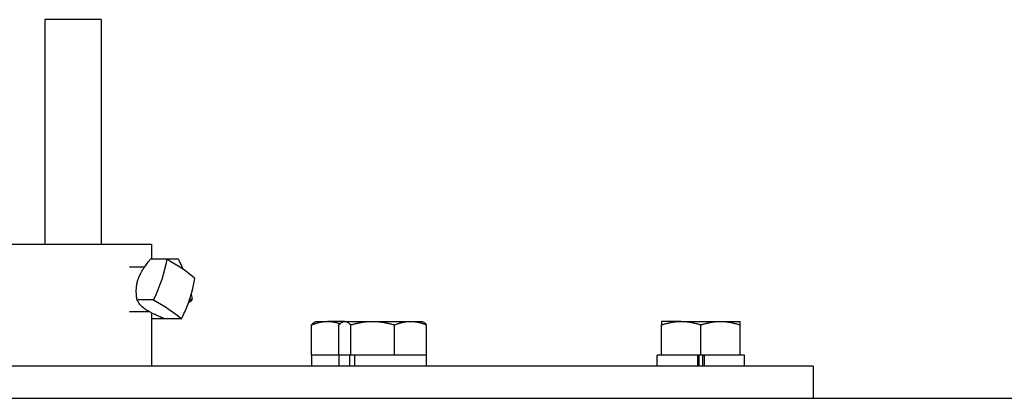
# Model space of a CAD drawing. Extents: x 1 to 669, y 0 to 417.
# Tile 273 of 297: x 552.78 to 558.27, y 268.54 to 270.65. Entities that reach past the tile are written whole.
import ezdxf

# ---------------------------------------------------------------- set-up
doc = ezdxf.new("R2010")
doc.units = 0
doc.header["$LTSCALE"] = 12
doc.header["$MEASUREMENT"] = 0
doc.layers.add('X', color=1, linetype='CONTINUOUS')

msp = doc.modelspace()

# ---------------------------------------------------------------- linework, layer by layer
at = {"layer": 'X'}
for p, q in [((553.23545, 270.65126), (552.92295, 270.65126)), ((552.92295, 270.65126), (552.92295, 269.39756)), ((553.23545, 270.65126), (553.23545, 269.39756)), ((553.39379, 269.39756), (552.6417, 269.39756)), ((553.5167, 269.39756), (553.39379, 269.39756)), ((553.5167, 269.39756), (553.5167, 269.31398)), ((553.60136, 269.31398), (553.51017, 269.31398)), ((553.66674, 269.31398), (553.60136, 269.31398)), ((553.39379, 269.27256), (553.47919, 269.27256)), ((553.52714, 269.08794), (553.43595, 269.08794)), ((553.74355, 269.08794), (553.72862, 269.08794)), ((553.39379, 269.02256), (553.50275, 269.02256)), ((553.5167, 269.01509), (553.5167, 268.71756)), ((553.58101, 268.98114), (553.5167, 268.98114)), ((553.68422, 268.98114), (553.59303, 268.98114)), ((554.40872, 268.77956), (554.40872, 268.948)), ((554.43398, 268.96756), (554.42625, 268.9631)), ((554.43398, 268.96756), (554.49812, 268.96756)), ((554.58633, 268.96756), (554.49812, 268.96756)), ((554.56107, 268.77956), (554.56107, 268.948)), ((554.58633, 268.96756), (554.57861, 268.9631)), ((554.59379, 268.96756), (554.58633, 268.96756)), ((554.59379, 268.96756), (554.74865, 268.96756)), ((554.62652, 268.77956), (554.62652, 268.948)), ((554.74865, 268.96756), (554.96019, 268.96756)), ((554.87078, 268.77956), (554.87078, 268.948)), ((554.96019, 268.96756), (555.02433, 268.96756)), ((555.02433, 268.96756), (555.03206, 268.9631)), ((555.04959, 268.77956), (555.04959, 268.948)), ((556.46828, 268.96756), (556.35878, 268.96756)), ((556.35878, 268.77956), (556.35878, 268.948)), ((556.46828, 268.96756), (556.68728, 268.96756)), ((556.57778, 268.77956), (556.57778, 268.948)), ((556.68728, 268.96756), (556.79678, 268.96756)), ((556.79678, 268.77956), (556.79678, 268.948)), ((554.42285, 268.77956), (554.40872, 268.77956)), ((554.40948, 268.71756), (554.40948, 268.77956)), ((554.56107, 268.77956), (554.42285, 268.77956)), ((554.56183, 268.77956), (554.56107, 268.77956)), ((554.62017, 268.77956), (554.56183, 268.77956)), ((554.56183, 268.71756), (554.56183, 268.77956)), ((554.62017, 268.77956), (554.62017, 268.71756)), ((554.62083, 268.77956), (554.62017, 268.77956)), ((554.62652, 268.77956), (554.62083, 268.77956)), ((554.64719, 268.77956), (554.62652, 268.77956)), ((554.85147, 268.77956), (554.64719, 268.77956)), ((554.64719, 268.77956), (554.64719, 268.71756)), ((554.87078, 268.77956), (554.85147, 268.77956)), ((554.88492, 268.77956), (554.87078, 268.77956)), ((555.03546, 268.77956), (554.88492, 268.77956)), ((555.04959, 268.77956), (555.03546, 268.77956)), ((555.04883, 268.71756), (555.04883, 268.77956)), ((556.35878, 268.77956), (556.33428, 268.77956)), ((556.33428, 268.71756), (556.33428, 268.77956)), ((556.37609, 268.77956), (556.35878, 268.77956)), ((556.55867, 268.77956), (556.37609, 268.77956)), ((556.55867, 268.77956), (556.55867, 268.71756)), ((556.55874, 268.77956), (556.55867, 268.77956)), ((556.57778, 268.77956), (556.55874, 268.77956)), ((556.56758, 268.71756), (556.56758, 268.77956)), ((556.59681, 268.77956), (556.57778, 268.77956)), ((556.58797, 268.71756), (556.58797, 268.77956)), ((556.59681, 268.77956), (556.59688, 268.77956)), ((556.77946, 268.77956), (556.59688, 268.77956)), ((556.59688, 268.77956), (556.59688, 268.71756)), ((556.79678, 268.77956), (556.77946, 268.77956)), ((556.82128, 268.77956), (556.79678, 268.77956)), ((556.82128, 268.71756), (556.82128, 268.77956)), ((555.25475, 268.71756), (543.32869, 268.71756)), ((557.20369, 268.71756), (555.25475, 268.71756)), ((557.20369, 268.71756), (557.20369, 268.53826)), ((559.44669, 268.53826), (550.26619, 268.53826))]:
    msp.add_line(p, q, dxfattribs=at)
at = {"layer": 'X', "extrusion": (2.48803e-16, -4.00774e-17, -1)}
msp.add_ellipse((553.13693, 269.20096), major_axis=(-0.34145, -0.50218), ratio=0.6501456, start_param=-2.1943496, end_param=-1.7797061, dxfattribs=at)
at = {"layer": 'X'}
for centre, major_axis, ratio, start_param, end_param in [((553.25259, 269.26058), (-0.57696, 0.18945), 0.3072036, -2.5302289, -2.1155854), ((553.29402, 269.09415), (0.34145, 0.50218), 0.6501456, -1.3618866, -0.947243)]:
    msp.add_ellipse(centre, major_axis=major_axis, ratio=ratio, start_param=start_param, end_param=end_param, dxfattribs=at)
at = {"layer": 'X', "extrusion": (2.91289e-16, 1.69222e-17, -1)}
msp.add_ellipse((553.29217, 269.20096), major_axis=(0.33349, -0.5075), ratio=0.6283242, start_param=-1.3865548, end_param=-1.2841989, dxfattribs=at)
at = {"layer": 'X', "extrusion": (2.49903e-16, 3.99066e-18, -1)}
msp.add_ellipse((553.29217, 269.20096), major_axis=(0.33349, -0.5075), ratio=0.6283242, start_param=-1.0254928, end_param=-0.9719113, dxfattribs=at)
at = {"layer": 'X', "extrusion": (3.01138e-16, 1.12206e-16, -1)}
msp.add_ellipse((553.17836, 269.03454), major_axis=(0.57696, -0.18945), ratio=0.3072036, start_param=-1.0260073, end_param=-0.6113637, dxfattribs=at)
at = {"layer": 'X', "extrusion": (2.30368e-16, -5.31038e-17, -1)}
msp.add_ellipse((553.2493, 269.03454), major_axis=(-0.57499, -0.19536), ratio=0.2968927, start_param=-2.4962679, end_param=-2.4302896, dxfattribs=at)
at = {"layer": 'X', "extrusion": (3.09347e-16, -1.34538e-16, -1)}
msp.add_ellipse((553.2493, 269.03454), major_axis=(-0.57499, -0.19536), ratio=0.2968927, start_param=-2.0925965, end_param=-2.0816243, dxfattribs=at)
at = {"layer": 'X'}
for points, weights in [([(553.44182, 269.20096), (553.45719, 269.24777), (553.51017, 269.31398)], [2.06132118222, 2.06132118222, 1.70765438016]), ([(553.43595, 269.08794), (553.42645, 269.15415), (553.44182, 269.20096)], [1.70765438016, 2.06132118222, 2.06132118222]), ([(553.48325, 269.03454), (553.45072, 269.05666), (553.43595, 269.08794)], [2.06132118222, 2.06132118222, 1.70765438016]), ([(553.59303, 268.98114), (553.51578, 269.01242), (553.48325, 269.03454)], [1.70765438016, 2.06132118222, 2.06132118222]), ([(553.5167, 269.01282), (553.51746, 269.01357), (553.51823, 269.01431)], [1.98248389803, 1.98753485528, 1.99226220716]), ([(554.40872, 268.948), (554.45663, 268.96756), (554.49812, 268.96756)], [1.76277349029, 1.89912449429, 1.89912449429]), ([(554.42625, 268.9631), (554.41796, 268.95831), (554.40872, 268.948)], [1.86620814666, 1.83213063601, 1.76277349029]), ([(554.49812, 268.96756), (554.53151, 268.96756), (554.56816, 268.95523)], [1.89912449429, 1.89912449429, 1.81083301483]), ([(554.56107, 268.948), (554.57861, 268.96756), (554.59379, 268.96756)], [1.76277349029, 1.89912449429, 1.89912449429]), ([(554.59379, 268.96756), (554.60898, 268.96756), (554.62652, 268.948)], [1.89912449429, 1.89912449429, 1.76277349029]), ([(554.62652, 268.948), (554.69197, 268.96756), (554.74865, 268.96756)], [1.76277349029, 1.89912449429, 1.89912449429]), ([(554.74865, 268.96756), (554.80533, 268.96756), (554.87078, 268.948)], [1.89912449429, 1.89912449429, 1.76277349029]), ([(554.87078, 268.948), (554.91869, 268.96756), (554.96019, 268.96756)], [1.76277349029, 1.89912449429, 1.89912449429]), ([(554.96019, 268.96756), (555.00168, 268.96756), (555.04959, 268.948)], [1.89912449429, 1.89912449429, 1.76277349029]), ([(555.04959, 268.948), (555.04035, 268.95831), (555.03206, 268.9631)], [1.76277349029, 1.83213063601, 1.86620814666]), ([(556.35878, 268.96756), (556.35878, 268.96756), (556.35878, 268.948)], [1.89912449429, 1.89912449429, 1.76277349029]), ([(556.35878, 268.948), (556.41746, 268.96756), (556.46828, 268.96756)], [1.76277349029, 1.89912449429, 1.89912449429]), ([(556.46828, 268.96756), (556.51909, 268.96756), (556.57778, 268.948)], [1.89912449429, 1.89912449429, 1.76277349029]), ([(556.57778, 268.948), (556.63646, 268.96756), (556.68728, 268.96756)], [1.76277349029, 1.89912449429, 1.89912449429]), ([(556.68728, 268.96756), (556.73809, 268.96756), (556.79678, 268.948)], [1.89912449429, 1.89912449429, 1.76277349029]), ([(556.79678, 268.948), (556.79678, 268.96756), (556.79678, 268.96756)], [1.76277349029, 1.89912449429, 1.89912449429])]:
    msp.add_rational_spline(points, weights, degree=2, dxfattribs=at)

doc.saveas('drawing.dxf')
